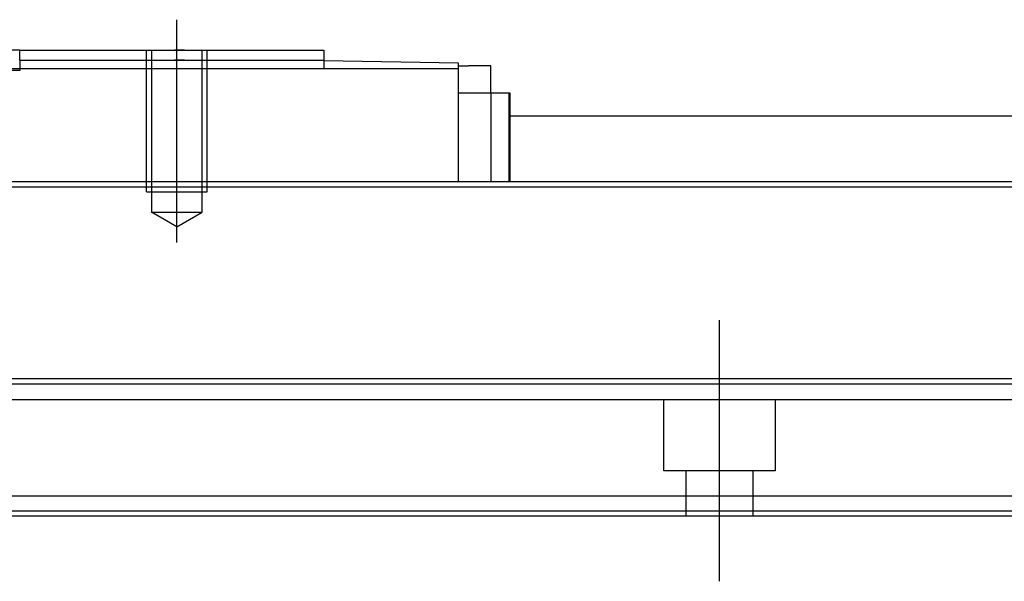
# Model space of a CAD drawing. Header units: millimetres. Extents: x -386 to 3135, y -1989 to 860.
# Tile 439 of 596: x 1725 to 1822, y -1305 to -1249. Entities that reach past the tile are written whole.
import ezdxf
from ezdxf.lldxf.tags import DXFTag

# ---------------------------------------------------------------- set-up
doc = ezdxf.new("R2010")
doc.units = ezdxf.units.MM
doc.layers.get('0').update_dxf_attribs({"linetype": 'CONTINUOUS'})
tags = doc.linetypes.add('DASHED', pattern=[25.72, 12.86, -12.86]).pattern_tags.tags
tags[6:7] = [DXFTag(74, 4), DXFTag(75, 0), DXFTag(340, '0'), DXFTag(46, 0.0), DXFTag(50, 0.0), DXFTag(44, 0.0), DXFTag(45, 0.0)]
tags[4:5] = [DXFTag(74, 4), DXFTag(75, 0), DXFTag(340, '0'), DXFTag(46, 0.0), DXFTag(50, 0.0), DXFTag(44, 0.0), DXFTag(45, 0.0)]

msp = doc.modelspace()

# ---------------------------------------------------------------- linework, layer by layer
at = {"ltscale": 0.2}
for p, q in [((1740.311, -1271.236), (1740.311, -1249.236)), ((1793.811, -1304.649), (1793.811, -1278.899))]:
    msp.add_line(p, q, dxfattribs=at)
at = {"linetype": 'Continuous'}
for p, q in [((1724.811, -1252.236), (1709.811, -1252.236)), ((1724.811, -1252.236), (1754.811, -1252.236)), ((1724.811, -1253.236), (1724.811, -1252.236)), ((1754.811, -1252.236), (1754.811, -1253.236)), ((1724.811, -1253.236), (1754.811, -1253.236)), ((1724.811, -1253.236), (1724.811, -1254.086)), ((1754.811, -1253.236), (1754.811, -1254.086)), ((1768.061, -1253.518), (1754.811, -1253.286)), ((1768.061, -1254.086), (1666.561, -1254.086)), ((1768.061, -1254.086), (1768.061, -1253.518)), ((1768.061, -1253.786), (1769.061, -1253.786)), ((1768.061, -1265.236), (1768.061, -1254.086)), ((1771.261, -1253.786), (1769.061, -1253.786)), ((1771.261, -1256.486), (1771.261, -1253.786)), ((1771.261, -1256.486), (1768.061, -1256.486)), ((1773.061, -1256.486), (1771.261, -1256.486)), ((1771.261, -1256.486), (1771.261, -1263.736)), ((1773.061, -1265.236), (1773.061, -1256.486)), ((1773.161, -1256.486), (1773.061, -1256.486)), ((1773.161, -1265.236), (1773.161, -1256.486)), ((1773.061, -1258.736), (1888.552, -1258.736)), ((1886.986, -1265.236), (1623.811, -1265.236)), ((1882.299, -1284.686), (1623.811, -1284.687)), ((1879.516, -1296.236), (1623.811, -1296.236)), ((1879.034, -1298.236), (1623.811, -1298.236))]:
    msp.add_line(p, q, dxfattribs=at)
at = {"linetype": 'DASHED', "ltscale": 0.1}
for p, q in [((1737.311, -1266.236), (1737.311, -1252.236)), ((1737.811, -1252.236), (1737.811, -1268.236)), ((1742.811, -1268.236), (1742.811, -1252.236)), ((1743.311, -1266.236), (1743.311, -1252.236)), ((1737.311, -1266.236), (1743.311, -1266.236)), ((1737.811, -1268.236), (1742.811, -1268.236)), ((1740.311, -1269.68), (1737.811, -1268.236)), ((1740.311, -1269.68), (1742.811, -1268.236))]:
    msp.add_line(p, q, dxfattribs=at)
at = {"linetype": 'DASHED'}
for p, q in [((1724.811, -1254.236), (1709.811, -1254.236)), ((1724.811, -1254.086), (1724.811, -1254.236)), ((1881.805, -1286.736), (1623.811, -1286.736)), ((1788.311, -1293.736), (1788.311, -1286.736)), ((1799.311, -1286.736), (1799.311, -1293.736)), ((1799.311, -1293.736), (1788.311, -1293.736)), ((1790.511, -1298.236), (1790.511, -1293.736)), ((1797.111, -1293.736), (1797.111, -1298.236)), ((1879.155, -1297.736), (1623.811, -1297.736))]:
    msp.add_line(p, q, dxfattribs=at)
msp.add_line((1535.811, -1265.736), (2277.811, -1265.736))
at = {"linetype": 'DASHED', "ltscale": 0.1}
for points in [[(1741.061, -1252.236), (1740.061, -1252.236)], [(1741.061, -1253.236), (1740.061, -1253.236)]]:
    msp.add_open_spline(points, degree=1, dxfattribs=at)
at = {"linetype": 'Continuous'}
for points in [[(1771.261, -1263.736), (1771.261, -1265.236)], [(1882.179, -1285.186), (1623.811, -1285.186)]]:
    msp.add_open_spline(points, degree=1, dxfattribs=at)

doc.saveas('drawing.dxf')
